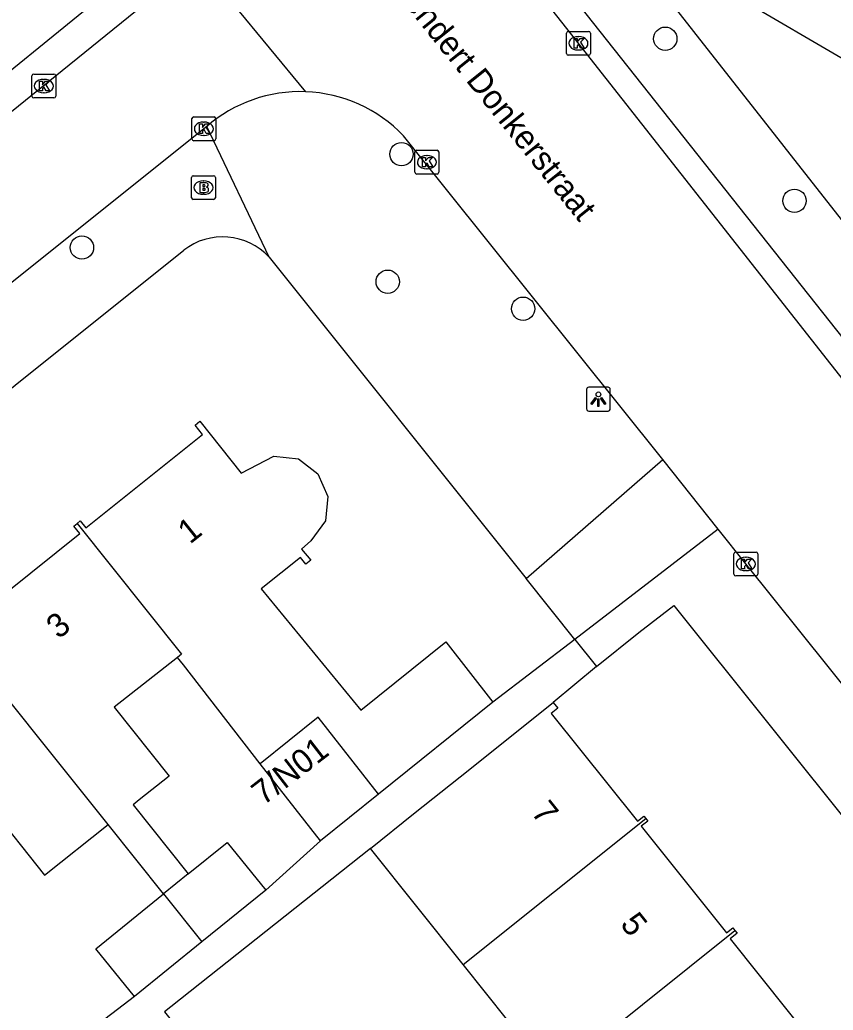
# Model space of a CAD drawing. Extents: x 157466 to 158888, y 383063 to 384677.
# Drawn here: x 158306.38 to 158340.5, y 384096.55 to 384138.1 of the extents above; entities that cross this region are included whole.
import ezdxf

# ---------------------------------------------------------------- set-up
doc = ezdxf.new("R2010")
doc.units = 0
for name, color, linetype in [('IMGEO_Boom', 7, 'Continuous'), ('IMGEO_Brandkraan', 7, 'Continuous'), ('IMGEO_Groenvoorziening', 7, 'Continuous'), ('IMGEO_Kolk', 7, 'Continuous'), ('IMGEO_Lichtpunt', 7, 'Continuous'), ('IMGEO_Openbare_ruimte_label', 7, 'Continuous'), ('IMGEO_Pand', 7, 'Continuous'), ('IMGEO_Pand_nummerreeks', 7, 'Continuous'), ('IMGEO_Rijbaan_lokaal_open', 7, 'Continuous'), ('IMGEO_Voetpad_open', 7, 'Continuous')]:
    doc.layers.add(name, color=color, linetype=linetype)

msp = doc.modelspace()

# ---------------------------------------------------------------- linework, layer by layer
at = {"layer": 'IMGEO_Boom'}
for centre in [(158333.462, 384137.311), (158322.395, 384132.468), (158338.879, 384130.512), (158308.991, 384128.548), (158321.816, 384127.116), (158327.497, 384125.984)]:
    msp.add_circle(centre, 0.489, dxfattribs=at)
at = {"layer": 'IMGEO_Brandkraan'}
for p, q in [((158313.587, 384130.638), (158313.587, 384131.49)), ((158313.662, 384131.564), (158314.514, 384131.564)), ((158314.075, 384131.344), (158314.1, 384131.344)), ((158314.588, 384131.49), (158314.588, 384130.638)), ((158314.514, 384130.564), (158313.662, 384130.564)), ((158314.098, 384130.784), (158314.073, 384130.784))]:
    msp.add_line(p, q, dxfattribs=at)
for points in [[(158313.587, 384130.638), (158313.587, 384131.49)], [(158313.662, 384131.564), (158314.514, 384131.564)], [(158313.935, 384131.264), (158313.935, 384130.864), (158314.148, 384130.864)], [(158314.166, 384131.264), (158313.935, 384131.264)], [(158314.588, 384131.49), (158314.588, 384130.638)], [(158314.114, 384131.183), (158314.06, 384131.183), (158314.06, 384131.107)], [(158314.06, 384131.107), (158314.113, 384131.107)], [(158314.122, 384131.031), (158314.06, 384131.031), (158314.06, 384130.95)], [(158314.06, 384130.95), (158314.122, 384130.95)], [(158314.514, 384130.564), (158313.662, 384130.564)]]:
    msp.add_lwpolyline(points, dxfattribs=at)
for centre, radius, start, end in [((158313.664, 384131.488), 0.0765, 91.552, 178.448), ((158313.664, 384131.488), 0.0765, 91.552, 178.448), ((158314.17, 384131.119), 0.145, 59.4692, 91.5367), ((158314.195, 384131.166), 0.0922, 285.5137, 58.1501), ((158314.512, 384131.488), 0.0765, 1.552, 88.448), ((158314.512, 384131.488), 0.0765, 1.552, 88.448), ((158314.115, 384131.145), 0.0379, 267.8285, 90.9355), ((158314.123, 384130.99), 0.0404, 269.8759, 90.5077), ((158314.154, 384131.115), 0.251, 268.6676, 293.5347), ((158314.2, 384130.974), 0.105, 301.3115, 78.989), ((158313.664, 384130.64), 0.0765, 181.552, 268.448), ((158313.664, 384130.64), 0.0765, 181.552, 268.448), ((158314.512, 384130.64), 0.0765, 271.552, 358.448), ((158314.512, 384130.64), 0.0765, 271.552, 358.448)]:
    msp.add_arc(centre, radius, start, end, dxfattribs=at)
for centre, major_axis, ratio, start_param, end_param in [((158314.074, 384131.064), (-0.387, 0.002), 0.722429, 4.712389, 7.853982), ((158314.099, 384131.064), (-0.39, 0.002), 0.717154, 1.570796, 4.712389)]:
    msp.add_ellipse(centre, major_axis=major_axis, ratio=ratio, start_param=start_param, end_param=end_param, dxfattribs=at)
at = {"layer": 'IMGEO_Groenvoorziening'}
for points in [[(158331.019, 384142.258), (158346.698, 384133.1), (158346.512, 384132.728), (158344.295, 384130.445)], [(158344.295, 384130.445), (158342.079, 384128.161), (158331.019, 384142.258)]]:
    msp.add_lwpolyline(points, dxfattribs=at)
at = {"layer": 'IMGEO_Kolk'}
for p, q in [((158329.317, 384136.691), (158329.317, 384137.543)), ((158329.392, 384137.617), (158330.244, 384137.617)), ((158330.318, 384137.543), (158330.318, 384136.691)), ((158329.805, 384137.397), (158329.83, 384137.397)), ((158329.828, 384136.837), (158329.803, 384136.837)), ((158330.244, 384136.617), (158329.392, 384136.617)), ((158306.965, 384135.826), (158307.817, 384135.826)), ((158306.89, 384134.9), (158306.89, 384135.752)), ((158307.378, 384135.606), (158307.403, 384135.606)), ((158307.891, 384135.752), (158307.891, 384134.9)), ((158307.401, 384135.046), (158307.376, 384135.046)), ((158307.817, 384134.826), (158306.965, 384134.826)), ((158313.605, 384133.107), (158313.605, 384133.959)), ((158313.68, 384134.033), (158314.532, 384134.033)), ((158314.093, 384133.813), (158314.118, 384133.813)), ((158314.606, 384133.959), (158314.606, 384133.107)), ((158314.532, 384133.033), (158313.68, 384133.033)), ((158314.116, 384133.253), (158314.091, 384133.253)), ((158322.961, 384131.706), (158322.961, 384132.558)), ((158323.036, 384132.632), (158323.888, 384132.632)), ((158323.962, 384132.558), (158323.962, 384131.706)), ((158323.449, 384132.412), (158323.474, 384132.412)), ((158323.472, 384131.852), (158323.447, 384131.852)), ((158323.888, 384131.632), (158323.036, 384131.632)), ((158336.341, 384114.847), (158336.341, 384115.699)), ((158336.416, 384115.773), (158337.268, 384115.773)), ((158336.829, 384115.553), (158336.854, 384115.553)), ((158337.342, 384115.699), (158337.342, 384114.847)), ((158337.268, 384114.773), (158336.416, 384114.773)), ((158336.852, 384114.993), (158336.827, 384114.993))]:
    msp.add_line(p, q, dxfattribs=at)
for points in [[(158329.317, 384136.691), (158329.317, 384137.543)], [(158329.392, 384137.617), (158330.244, 384137.617)], [(158330.318, 384137.543), (158330.318, 384136.691)], [(158329.638, 384137.317), (158329.761, 384137.317), (158329.761, 384137.166), (158329.891, 384137.317), (158330.055, 384137.317), (158329.909, 384137.166), (158330.062, 384136.917), (158329.91, 384136.917), (158329.825, 384137.081), (158329.761, 384137.014), (158329.761, 384136.917), (158329.638, 384136.917), (158329.638, 384137.317)], [(158330.244, 384136.617), (158329.392, 384136.617)], [(158306.965, 384135.826), (158307.817, 384135.826)], [(158306.89, 384134.9), (158306.89, 384135.752)], [(158307.211, 384135.526), (158307.334, 384135.526), (158307.334, 384135.375), (158307.464, 384135.526), (158307.628, 384135.526), (158307.482, 384135.375), (158307.635, 384135.126), (158307.483, 384135.126), (158307.398, 384135.29), (158307.334, 384135.223), (158307.334, 384135.126), (158307.211, 384135.126), (158307.211, 384135.526)], [(158307.891, 384135.752), (158307.891, 384134.9)], [(158307.817, 384134.826), (158306.965, 384134.826)], [(158313.605, 384133.107), (158313.605, 384133.959)], [(158313.68, 384134.033), (158314.532, 384134.033)], [(158314.606, 384133.959), (158314.606, 384133.107)], [(158313.926, 384133.733), (158314.049, 384133.733), (158314.049, 384133.582), (158314.179, 384133.733), (158314.343, 384133.733), (158314.197, 384133.582), (158314.35, 384133.333), (158314.198, 384133.333), (158314.113, 384133.497), (158314.049, 384133.43), (158314.049, 384133.333), (158313.926, 384133.333), (158313.926, 384133.733)], [(158314.532, 384133.033), (158313.68, 384133.033)], [(158322.961, 384131.706), (158322.961, 384132.558)], [(158323.036, 384132.632), (158323.888, 384132.632)], [(158323.962, 384132.558), (158323.962, 384131.706)], [(158323.282, 384132.332), (158323.405, 384132.332), (158323.405, 384132.181), (158323.535, 384132.332), (158323.699, 384132.332), (158323.553, 384132.181), (158323.706, 384131.932), (158323.554, 384131.932), (158323.469, 384132.096), (158323.405, 384132.029), (158323.405, 384131.932), (158323.282, 384131.932), (158323.282, 384132.332)], [(158323.888, 384131.632), (158323.036, 384131.632)], [(158336.341, 384114.847), (158336.341, 384115.699)], [(158336.416, 384115.773), (158337.268, 384115.773)], [(158336.662, 384115.473), (158336.785, 384115.473), (158336.785, 384115.322), (158336.915, 384115.473), (158337.079, 384115.473), (158336.933, 384115.322), (158337.086, 384115.073), (158336.934, 384115.073), (158336.849, 384115.237), (158336.785, 384115.17), (158336.785, 384115.073), (158336.662, 384115.073), (158336.662, 384115.473)], [(158337.342, 384115.699), (158337.342, 384114.847)], [(158337.268, 384114.773), (158336.416, 384114.773)]]:
    msp.add_lwpolyline(points, dxfattribs=at)
for centre, start, end in [((158329.394, 384137.541), 91.552, 178.448), ((158329.394, 384137.541), 91.552, 178.448), ((158330.242, 384137.541), 1.552, 88.448), ((158330.242, 384137.541), 1.552, 88.448), ((158329.394, 384136.693), 181.552, 268.448), ((158329.394, 384136.693), 181.552, 268.448), ((158330.242, 384136.693), 271.552, 358.448), ((158330.242, 384136.693), 271.552, 358.448), ((158306.967, 384135.75), 91.552, 178.448), ((158306.967, 384135.75), 91.552, 178.448), ((158307.815, 384135.75), 1.552, 88.448), ((158307.815, 384135.75), 1.552, 88.448), ((158306.967, 384134.902), 181.552, 268.448), ((158306.967, 384134.902), 181.552, 268.448), ((158307.815, 384134.902), 271.552, 358.448), ((158307.815, 384134.902), 271.552, 358.448), ((158313.682, 384133.957), 91.552, 178.448), ((158313.682, 384133.957), 91.552, 178.448), ((158314.53, 384133.957), 1.552, 88.448), ((158314.53, 384133.957), 1.552, 88.448), ((158313.682, 384133.109), 181.552, 268.448), ((158313.682, 384133.109), 181.552, 268.448), ((158314.53, 384133.109), 271.552, 358.448), ((158314.53, 384133.109), 271.552, 358.448), ((158323.038, 384132.556), 91.552, 178.448), ((158323.038, 384132.556), 91.552, 178.448), ((158323.886, 384132.556), 1.552, 88.448), ((158323.886, 384132.556), 1.552, 88.448), ((158323.038, 384131.708), 181.552, 268.448), ((158323.038, 384131.708), 181.552, 268.448), ((158323.886, 384131.708), 271.552, 358.448), ((158323.886, 384131.708), 271.552, 358.448), ((158336.418, 384115.697), 91.552, 178.448), ((158336.418, 384115.697), 91.552, 178.448), ((158337.266, 384115.697), 1.552, 88.448), ((158337.266, 384115.697), 1.552, 88.448), ((158336.418, 384114.849), 181.552, 268.448), ((158336.418, 384114.849), 181.552, 268.448), ((158337.266, 384114.849), 271.552, 358.448), ((158337.266, 384114.849), 271.552, 358.448)]:
    msp.add_arc(centre, 0.0765, start, end, dxfattribs=at)
for centre, major_axis, ratio, start_param, end_param in [((158329.804, 384137.117), (-0.387, 0.002), 0.722429, 4.712389, 7.853982), ((158329.829, 384137.117), (-0.39, 0.002), 0.717154, 1.570796, 4.712389), ((158307.377, 384135.326), (-0.387, 0.002), 0.722429, 4.712389, 7.853982), ((158307.402, 384135.326), (-0.39, 0.002), 0.717154, 1.570796, 4.712389), ((158314.092, 384133.533), (-0.387, 0.002), 0.722429, 4.712389, 7.853982), ((158314.117, 384133.533), (-0.39, 0.002), 0.717154, 1.570796, 4.712389), ((158323.448, 384132.132), (-0.387, 0.002), 0.722429, 4.712389, 7.853982), ((158323.473, 384132.132), (-0.39, 0.002), 0.717154, 1.570796, 4.712389), ((158336.828, 384115.273), (-0.387, 0.002), 0.722429, 4.712389, 7.853982), ((158336.853, 384115.273), (-0.39, 0.002), 0.717154, 1.570796, 4.712389)]:
    msp.add_ellipse(centre, major_axis=major_axis, ratio=ratio, start_param=start_param, end_param=end_param, dxfattribs=at)
at = {"layer": 'IMGEO_Lichtpunt'}
for p, q in [((158330.157, 384122.592), (158330.157, 384121.785)), ((158330.157, 384122.592), (158330.157, 384121.785)), ((158331.059, 384122.687), (158330.251, 384122.687)), ((158331.059, 384122.687), (158330.251, 384122.687)), ((158331.153, 384121.785), (158331.153, 384122.592)), ((158331.153, 384121.785), (158331.153, 384122.592)), ((158330.251, 384121.691), (158331.059, 384121.691)), ((158330.251, 384121.691), (158331.059, 384121.691))]:
    msp.add_line(p, q, dxfattribs=at)
for points in [[(158330.531, 384122.256), (158330.57, 384122.228), (158330.382, 384121.966), (158330.344, 384121.993), (158330.531, 384122.256)], [(158330.633, 384122.208), (158330.68, 384122.208), (158330.68, 384121.886), (158330.633, 384121.886), (158330.633, 384122.208)], [(158330.743, 384122.228), (158330.781, 384122.255), (158330.968, 384121.993), (158330.929, 384121.965), (158330.743, 384122.228)]]:
    msp.add_lwpolyline(points, dxfattribs=at)
msp.add_circle((158330.656, 384122.39), 0.0994, dxfattribs=at)
for centre, start, end in [((158330.251, 384122.592), 90, 180), ((158330.251, 384122.592), 90, 180), ((158331.059, 384122.592), 0, 90), ((158331.059, 384122.592), 0, 90), ((158330.251, 384121.785), 180, 270), ((158330.251, 384121.785), 180, 270), ((158331.059, 384121.785), 270, 0), ((158331.059, 384121.785), 270, 360)]:
    msp.add_arc(centre, 0.0946, start, end, dxfattribs=at)
at = {"layer": 'IMGEO_Pand'}
for points in [[(158308.783, 384116.969), (158308.917, 384117.077), (158309.152, 384116.783), (158314.047, 384120.7), (158313.734, 384121.092), (158313.94, 384121.258), (158315.672, 384119.083), (158317.039, 384119.793), (158318.074, 384119.685), (158318.89, 384119.056), (158319.305, 384118.103), (158319.206, 384117.084), (158318.594, 384116.244), (158318.203, 384115.901), (158318.586, 384115.434), (158318.38, 384115.268), (158318.16, 384115.541), (158316.509, 384114.231), (158320.692, 384109.139), (158324.257, 384112.004), (158326.233, 384109.477)], [(158303.38, 384112.725), (158303.5, 384112.821), (158303.79, 384112.459), (158308.902, 384116.55), (158308.651, 384116.864), (158308.783, 384116.969)], [(158308.783, 384116.969), (158313.167, 384111.486), (158312.998, 384111.353)], [(158310.087, 384104.336), (158303.38, 384112.725)], [(158312.998, 384111.353), (158310.34, 384109.267), (158312.645, 384106.373), (158311.396, 384105.378), (158311.133, 384105.169), (158313.453, 384102.269)], [(158316.473, 384106.893), (158313.249, 384111.039), (158312.998, 384111.353)], [(158321.089, 384103.337), (158322.904, 384104.786), (158324.857, 384106.347), (158328.763, 384109.467)], [(158326.233, 384109.477), (158321.431, 384105.618)], [(158328.763, 384109.467), (158328.955, 384109.227), (158328.675, 384109.003), (158332.29, 384104.479), (158332.561, 384104.696), (158332.643, 384104.593)], [(158321.431, 384105.618), (158318.905, 384108.848), (158316.473, 384106.893)], [(158318.999, 384103.663), (158316.473, 384106.893)], [(158321.431, 384105.618), (158318.999, 384103.663)], [(158302.674, 384102.621), (158302.738, 384102.669), (158302.469, 384103.027), (158305.1, 384105.121), (158307.416, 384102.211), (158310.087, 384104.336)], [(158312.413, 384101.427), (158310.087, 384104.336)], [(158324.977, 384098.468), (158332.643, 384104.593)], [(158332.643, 384104.593), (158332.727, 384104.488), (158332.455, 384104.272), (158336.032, 384099.795), (158336.292, 384100.002), (158336.383, 384099.889)], [(158313.453, 384102.269), (158315.079, 384103.586), (158316.701, 384101.583)], [(158324.977, 384098.468), (158321.089, 384103.337)], [(158313.453, 384102.269), (158312.413, 384101.427)], [(158311.192, 384097.122), (158309.57, 384099.125), (158312.413, 384101.427)], [(158312.413, 384101.427), (158314.022, 384099.414)], [(158316.701, 384101.583), (158314.022, 384099.414)], [(158330.599, 384095.268), (158336.383, 384099.889)], [(158336.383, 384099.889), (158336.473, 384099.777), (158336.181, 384099.544), (158339.83, 384094.978), (158340.124, 384095.213), (158340.229, 384095.082)], [(158314.022, 384099.414), (158311.192, 384097.122)], [(158330.599, 384095.268), (158328.727, 384093.772), (158324.977, 384098.468)]]:
    msp.add_lwpolyline(points, dxfattribs=at)
at = {"layer": 'IMGEO_Rijbaan_lokaal_open'}
for points in [[(158326.055, 384141.871), (158326.276, 384141.595), (158329.324, 384137.741), (158341.233, 384122.596), (158356.081, 384103.96), (158356.736, 384103.172)], [(158318.376, 384135.087), (158313.804, 384140.641)], [(158302.946, 384131.773), (158311.233, 384138.47), (158313.514, 384140.367)], [(158314.223, 384133.626), (158300.245, 384122.458), (158282.892, 384108.646)], [(158333.359, 384119.662), (158322.481, 384133.237)], [(158335.682, 384116.735), (158333.359, 384119.662)], [(158348.447, 384100.806), (158336.842, 384115.273), (158335.682, 384116.735)]]:
    msp.add_lwpolyline(points, dxfattribs=at)
for centre, radius, start, end in [((158318.147, 384129.105), 5.987, 87.8081, 130.955), ((158318.146, 384129.097), 5.994, 43.68, 87.8007)]:
    msp.add_arc(centre, radius, start, end, dxfattribs=at)
at = {"layer": 'IMGEO_Voetpad_open'}
for points in [[(158341.839, 384123.606), (158330.149, 384138.348), (158326.862, 384142.478)], [(158311.686, 384140.602), (158301.842, 384132.593), (158299.568, 384132.991), (158298.99, 384132.549)], [(158316.845, 384128.14), (158314.223, 384133.626)], [(158277.806, 384100.062), (158313.26, 384128.433)], [(158316.845, 384128.14), (158327.621, 384114.663)], [(158327.621, 384114.663), (158333.359, 384119.662)], [(158335.682, 384116.735), (158329.665, 384112.106)], [(158329.665, 384112.106), (158327.621, 384114.663)], [(158330.575, 384110.968), (158332.355, 384112.392), (158333.823, 384113.532), (158349.482, 384093.96)], [(158329.665, 384112.106), (158326.233, 384109.477)], [(158329.665, 384112.106), (158330.575, 384110.968)], [(158330.575, 384110.968), (158328.763, 384109.467)], [(158316.701, 384101.583), (158318.999, 384103.663)], [(158321.089, 384103.337), (158312.713, 384096.688), (158312.454, 384096.482), (158319.76, 384087.278), (158329.502, 384075.006)], [(158311.192, 384097.122), (158305.306, 384092.632)]]:
    msp.add_lwpolyline(points, dxfattribs=at)
msp.add_arc((158314.894, 384126.351), 2.647, 42.5258, 128.1295, dxfattribs=at)

# ---------------------------------------------------------------- texts
at = {"layer": 'IMGEO_Openbare_ruimte_label'}
msp.add_text('Leendert Donkerstraat', height=1, rotation=308.7493, dxfattribs=at).set_placement((158321.531, 384139.967))
at = {"layer": 'IMGEO_Pand_nummerreeks'}
for s, rotation, p in [('1', 38.6669, (158313.522, 384116.08)), ('3', 39.4367, (158308.015, 384112.092)), ('7/N01', 37.6942, (158316.604, 384105.118)), ('7', 308.5575, (158327.805, 384104.832)), ('5', 308.5575, (158331.538, 384100.148))]:
    msp.add_text(s, height=1, rotation=rotation, dxfattribs=at).set_placement(p)

doc.saveas('drawing.dxf')
